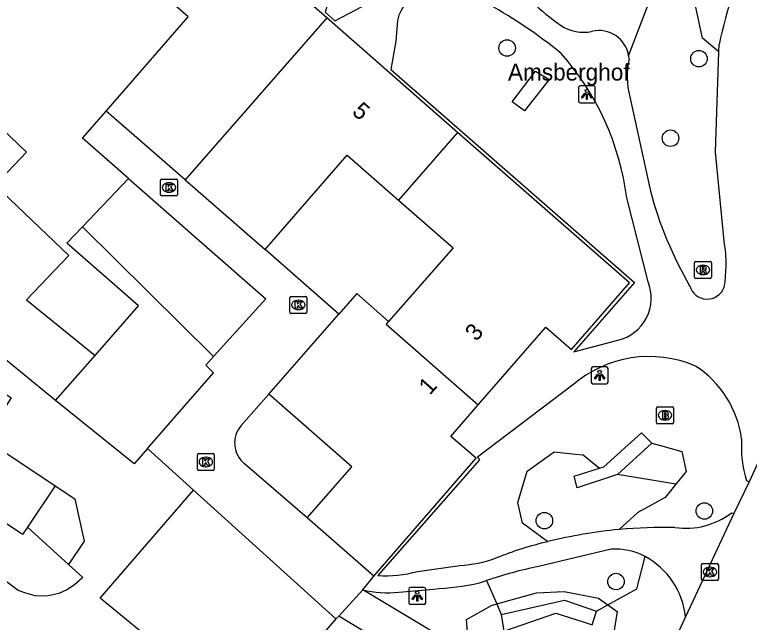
# Model space of a CAD drawing. Extents: x 160107 to 160928, y 382056 to 382918.
# Drawn here: x 160811.63 to 160855.17, y 382758.94 to 382794.93 of the extents above; entities that cross this region are included whole.
import ezdxf

# ---------------------------------------------------------------- set-up
doc = ezdxf.new("R2010")
doc.units = 0
for name, color, linetype in [('IMGEO_Boom', 7, 'Continuous'), ('IMGEO_Brandkraan', 7, 'Continuous'), ('IMGEO_Groenvoorziening', 7, 'Continuous'), ('IMGEO_Haag', 7, 'Continuous'), ('IMGEO_Kolk', 7, 'Continuous'), ('IMGEO_Lichtpunt', 7, 'Continuous'), ('IMGEO_Muur', 7, 'Continuous'), ('IMGEO_Openbare_ruimte_label', 7, 'Continuous'), ('IMGEO_Pand', 7, 'Continuous'), ('IMGEO_Pand_nummerreeks', 7, 'Continuous'), ('IMGEO_Rijbaan_lokaal_open', 7, 'Continuous'), ('IMGEO_Rioolput', 7, 'Continuous'), ('IMGEO_Voetpad_open', 7, 'Continuous')]:
    doc.layers.add(name, color=color, linetype=linetype)

msp = doc.modelspace()

# ---------------------------------------------------------------- linework, layer by layer
at = {"layer": 'IMGEO_Boom'}
for centre in [(160840.811, 382792.957), (160852.181, 382792.326), (160850.497, 382787.618), (160852.504, 382765.534), (160843.022, 382764.958), (160847.267, 382761.351)]:
    msp.add_circle(centre, 0.489, dxfattribs=at)
at = {"layer": 'IMGEO_Brandkraan'}
for p, q in [((160849.745, 382771.703), (160850.597, 382771.703)), ((160849.67, 382770.777), (160849.67, 382771.629)), ((160850.158, 382771.483), (160850.183, 382771.483)), ((160850.671, 382771.629), (160850.671, 382770.777)), ((160850.181, 382770.923), (160850.156, 382770.923)), ((160850.597, 382770.703), (160849.745, 382770.703))]:
    msp.add_line(p, q, dxfattribs=at)
for points in [[(160849.745, 382771.703), (160850.597, 382771.703)], [(160849.67, 382770.777), (160849.67, 382771.629)], [(160850.018, 382771.403), (160850.018, 382771.003), (160850.231, 382771.003)], [(160850.249, 382771.403), (160850.018, 382771.403)], [(160850.197, 382771.322), (160850.143, 382771.322), (160850.143, 382771.246)], [(160850.143, 382771.246), (160850.196, 382771.246)], [(160850.671, 382771.629), (160850.671, 382770.777)], [(160850.205, 382771.17), (160850.143, 382771.17), (160850.143, 382771.089)], [(160850.143, 382771.089), (160850.205, 382771.089)], [(160850.597, 382770.703), (160849.745, 382770.703)]]:
    msp.add_lwpolyline(points, dxfattribs=at)
for centre, radius, start, end in [((160849.747, 382771.627), 0.0765, 91.552, 178.448), ((160849.747, 382771.627), 0.0765, 91.552, 178.448), ((160850.595, 382771.627), 0.0765, 1.552, 88.448), ((160850.595, 382771.627), 0.0765, 1.552, 88.448), ((160850.198, 382771.284), 0.0379, 267.8285, 90.9355), ((160850.253, 382771.258), 0.145, 59.4692, 91.5367), ((160850.278, 382771.305), 0.0922, 285.5137, 58.1501), ((160850.206, 382771.129), 0.0404, 269.8759, 90.5077), ((160850.237, 382771.254), 0.251, 268.6676, 293.5347), ((160850.283, 382771.113), 0.105, 301.3115, 78.989), ((160849.747, 382770.779), 0.0765, 181.552, 268.448), ((160849.747, 382770.779), 0.0765, 181.552, 268.448), ((160850.595, 382770.779), 0.0765, 271.552, 358.448), ((160850.595, 382770.779), 0.0765, 271.552, 358.448)]:
    msp.add_arc(centre, radius, start, end, dxfattribs=at)
for centre, major_axis, ratio, start_param, end_param in [((160850.157, 382771.203), (-0.387, 0.002), 0.722429, 4.712389, 7.853982), ((160850.182, 382771.203), (-0.39, 0.002), 0.717154, 1.570796, 4.712389)]:
    msp.add_ellipse(centre, major_axis=major_axis, ratio=ratio, start_param=start_param, end_param=end_param, dxfattribs=at)
at = {"layer": 'IMGEO_Groenvoorziening'}
for points in [[(160848.016, 382792.502), (160849.48, 382796.37), (160851.324, 382802.631)], [(160853.365, 382792.729), (160852.387, 382793.551), (160851.065, 382799.698), (160851.324, 382802.631)], [(160849.389, 382769.558), (160849.902, 382769.415), (160851.165, 382769.064), (160851.431, 382767.867), (160850.818, 382767.113)], [(160843.225, 382763.715), (160841.729, 382764.802), (160841.442, 382766.038), (160842, 382767.891), (160843.603, 382769.035), (160844.864, 382768.899), (160845.315, 382768.85), (160846.279, 382768.07)], [(160850.818, 382767.113), (160847.345, 382767.702)], [(160850.818, 382767.113), (160850.185, 382766.335), (160848.553, 382765.446), (160847.448, 382764.44)], [(160846.776, 382759.973), (160848.494, 382760.92), (160848.992, 382762.832)], [(160839.589, 382761.416), (160840.195, 382760.026)], [(160840.195, 382760.026), (160842.556, 382760.686), (160844.194, 382760.761), (160846.222, 382760.37), (160846.776, 382759.973)], [(160846.776, 382759.973), (160847.339, 382759.569), (160847.037, 382757.717), (160845.999, 382756.926), (160844.715, 382756.721), (160843.747, 382757.168), (160842.277, 382757.056), (160840.713, 382756.74), (160839.295, 382756.787), (160838.536, 382757.391), (160838.406, 382759.104), (160839.894, 382759.942), (160840.195, 382760.026)], [(160840.195, 382760.026), (160840.467, 382759.401)], [(160846.103, 382759.602), (160846.776, 382759.973)]]:
    msp.add_lwpolyline(points, dxfattribs=at)
at = {"layer": 'IMGEO_Haag'}
for points in [[(160841.845, 382789.245), (160841.116, 382789.769), (160842.491, 382791.584), (160843.3, 382791.098), (160841.845, 382789.245)], [(160846.279, 382768.07), (160846.554, 382768.156), (160848.784, 382770.158), (160849.389, 382769.558)], [(160849.389, 382769.558), (160847.345, 382767.702)], [(160847.345, 382767.702), (160844.96, 382766.905), (160844.794, 382767.603), (160846.279, 382768.07)], [(160840.467, 382759.401), (160844.206, 382760.258), (160846.103, 382759.602)], [(160840.467, 382759.401), (160840.617, 382758.411), (160843.705, 382759.481), (160845.321, 382758.966), (160845.862, 382758.794), (160846.103, 382759.602)]]:
    msp.add_lwpolyline(points, dxfattribs=at)
at = {"layer": 'IMGEO_Kolk'}
for p, q in [((160820.349, 382785.194), (160821.201, 382785.194)), ((160820.274, 382784.268), (160820.274, 382785.12)), ((160820.762, 382784.974), (160820.787, 382784.974)), ((160821.275, 382785.12), (160821.275, 382784.268)), ((160820.785, 382784.414), (160820.76, 382784.414)), ((160821.201, 382784.194), (160820.349, 382784.194)), ((160828.012, 382778.24), (160828.864, 382778.24)), ((160827.937, 382777.314), (160827.937, 382778.166)), ((160828.425, 382778.02), (160828.45, 382778.02)), ((160828.938, 382778.166), (160828.938, 382777.314)), ((160828.448, 382777.46), (160828.423, 382777.46)), ((160828.864, 382777.24), (160828.012, 382777.24)), ((160822.455, 382768.011), (160822.455, 382768.863)), ((160822.53, 382768.937), (160823.382, 382768.937)), ((160822.943, 382768.717), (160822.968, 382768.717)), ((160823.456, 382768.863), (160823.456, 382768.011)), ((160823.382, 382767.937), (160822.53, 382767.937)), ((160822.966, 382768.157), (160822.941, 382768.157)), ((160852.332, 382761.493), (160852.332, 382762.345)), ((160852.407, 382762.419), (160853.259, 382762.419)), ((160852.82, 382762.199), (160852.845, 382762.199)), ((160853.333, 382762.345), (160853.333, 382761.493)), ((160853.259, 382761.419), (160852.407, 382761.419)), ((160852.843, 382761.639), (160852.818, 382761.639))]:
    msp.add_line(p, q, dxfattribs=at)
for points in [[(160820.349, 382785.194), (160821.201, 382785.194)], [(160820.274, 382784.268), (160820.274, 382785.12)], [(160820.595, 382784.894), (160820.718, 382784.894), (160820.718, 382784.743), (160820.848, 382784.894), (160821.012, 382784.894), (160820.866, 382784.743), (160821.019, 382784.494), (160820.867, 382784.494), (160820.782, 382784.658), (160820.718, 382784.591), (160820.718, 382784.494), (160820.595, 382784.494), (160820.595, 382784.894)], [(160821.275, 382785.12), (160821.275, 382784.268)], [(160821.201, 382784.194), (160820.349, 382784.194)], [(160828.012, 382778.24), (160828.864, 382778.24)], [(160827.937, 382777.314), (160827.937, 382778.166)], [(160828.258, 382777.94), (160828.381, 382777.94), (160828.381, 382777.789), (160828.511, 382777.94), (160828.675, 382777.94), (160828.529, 382777.789), (160828.682, 382777.54), (160828.53, 382777.54), (160828.445, 382777.704), (160828.381, 382777.637), (160828.381, 382777.54), (160828.258, 382777.54), (160828.258, 382777.94)], [(160828.938, 382778.166), (160828.938, 382777.314)], [(160828.864, 382777.24), (160828.012, 382777.24)], [(160822.455, 382768.011), (160822.455, 382768.863)], [(160822.53, 382768.937), (160823.382, 382768.937)], [(160822.776, 382768.637), (160822.899, 382768.637), (160822.899, 382768.486), (160823.029, 382768.637), (160823.193, 382768.637), (160823.047, 382768.486), (160823.2, 382768.237), (160823.048, 382768.237), (160822.963, 382768.401), (160822.899, 382768.334), (160822.899, 382768.237), (160822.776, 382768.237), (160822.776, 382768.637)], [(160823.456, 382768.863), (160823.456, 382768.011)], [(160823.382, 382767.937), (160822.53, 382767.937)], [(160852.332, 382761.493), (160852.332, 382762.345)], [(160852.407, 382762.419), (160853.259, 382762.419)], [(160852.653, 382762.119), (160852.776, 382762.119), (160852.776, 382761.968), (160852.906, 382762.119), (160853.07, 382762.119), (160852.924, 382761.968), (160853.077, 382761.719), (160852.925, 382761.719), (160852.84, 382761.883), (160852.776, 382761.816), (160852.776, 382761.719), (160852.653, 382761.719), (160852.653, 382762.119)], [(160853.333, 382762.345), (160853.333, 382761.493)], [(160853.259, 382761.419), (160852.407, 382761.419)]]:
    msp.add_lwpolyline(points, dxfattribs=at)
for centre, start, end in [((160820.351, 382785.118), 91.552, 178.448), ((160820.351, 382785.118), 91.552, 178.448), ((160821.199, 382785.118), 1.552, 88.448), ((160821.199, 382785.118), 1.552, 88.448), ((160820.351, 382784.27), 181.552, 268.448), ((160820.351, 382784.27), 181.552, 268.448), ((160821.199, 382784.27), 271.552, 358.448), ((160821.199, 382784.27), 271.552, 358.448), ((160828.014, 382778.164), 91.552, 178.448), ((160828.014, 382778.164), 91.552, 178.448), ((160828.862, 382778.164), 1.552, 88.448), ((160828.862, 382778.164), 1.552, 88.448), ((160828.014, 382777.316), 181.552, 268.448), ((160828.014, 382777.316), 181.552, 268.448), ((160828.862, 382777.316), 271.552, 358.448), ((160828.862, 382777.316), 271.552, 358.448), ((160822.532, 382768.861), 91.552, 178.448), ((160822.532, 382768.861), 91.552, 178.448), ((160823.38, 382768.861), 1.552, 88.448), ((160823.38, 382768.861), 1.552, 88.448), ((160822.532, 382768.013), 181.552, 268.448), ((160822.532, 382768.013), 181.552, 268.448), ((160823.38, 382768.013), 271.552, 358.448), ((160823.38, 382768.013), 271.552, 358.448), ((160852.409, 382762.343), 91.552, 178.448), ((160852.409, 382762.343), 91.552, 178.448), ((160853.257, 382762.343), 1.552, 88.448), ((160853.257, 382762.343), 1.552, 88.448), ((160852.409, 382761.495), 181.552, 268.448), ((160852.409, 382761.495), 181.552, 268.448), ((160853.257, 382761.495), 271.552, 358.448), ((160853.257, 382761.495), 271.552, 358.448)]:
    msp.add_arc(centre, 0.0765, start, end, dxfattribs=at)
for centre, major_axis, ratio, start_param, end_param in [((160820.761, 382784.694), (-0.387, 0.002), 0.722429, 4.712389, 7.853982), ((160820.786, 382784.694), (-0.39, 0.002), 0.717154, 1.570796, 4.712389), ((160828.424, 382777.74), (-0.387, 0.002), 0.722429, 4.712389, 7.853982), ((160828.449, 382777.74), (-0.39, 0.002), 0.717154, 1.570796, 4.712389), ((160822.942, 382768.437), (-0.387, 0.002), 0.722429, 4.712389, 7.853982), ((160822.967, 382768.437), (-0.39, 0.002), 0.717154, 1.570796, 4.712389), ((160852.819, 382761.919), (-0.387, 0.002), 0.722429, 4.712389, 7.853982), ((160852.844, 382761.919), (-0.39, 0.002), 0.717154, 1.570796, 4.712389)]:
    msp.add_ellipse(centre, major_axis=major_axis, ratio=ratio, start_param=start_param, end_param=end_param, dxfattribs=at)
at = {"layer": 'IMGEO_Lichtpunt'}
for p, q in [((160845.042, 382790.62), (160845.042, 382789.813)), ((160845.042, 382790.62), (160845.042, 382789.813)), ((160845.944, 382790.715), (160845.136, 382790.715)), ((160845.944, 382790.715), (160845.136, 382790.715)), ((160846.038, 382789.813), (160846.038, 382790.62)), ((160846.038, 382789.813), (160846.038, 382790.62)), ((160845.136, 382789.719), (160845.944, 382789.719)), ((160845.136, 382789.719), (160845.944, 382789.719)), ((160845.799, 382773.974), (160845.799, 382773.167)), ((160845.799, 382773.974), (160845.799, 382773.167)), ((160846.701, 382774.069), (160845.893, 382774.069)), ((160846.701, 382774.069), (160845.893, 382774.069)), ((160846.795, 382773.167), (160846.795, 382773.974)), ((160846.795, 382773.167), (160846.795, 382773.974)), ((160845.893, 382773.073), (160846.701, 382773.073)), ((160845.893, 382773.073), (160846.701, 382773.073)), ((160834.989, 382760.904), (160834.989, 382760.097)), ((160834.989, 382760.904), (160834.989, 382760.097)), ((160835.891, 382760.999), (160835.083, 382760.999)), ((160835.891, 382760.999), (160835.083, 382760.999)), ((160835.985, 382760.097), (160835.985, 382760.904)), ((160835.985, 382760.097), (160835.985, 382760.904)), ((160835.083, 382760.003), (160835.891, 382760.003)), ((160835.083, 382760.003), (160835.891, 382760.003))]:
    msp.add_line(p, q, dxfattribs=at)
for points in [[(160845.416, 382790.284), (160845.455, 382790.256), (160845.267, 382789.994), (160845.229, 382790.021), (160845.416, 382790.284)], [(160845.518, 382790.236), (160845.565, 382790.236), (160845.565, 382789.914), (160845.518, 382789.914), (160845.518, 382790.236)], [(160845.628, 382790.256), (160845.666, 382790.283), (160845.853, 382790.021), (160845.814, 382789.993), (160845.628, 382790.256)], [(160846.173, 382773.638), (160846.212, 382773.61), (160846.024, 382773.348), (160845.986, 382773.375), (160846.173, 382773.638)], [(160846.275, 382773.59), (160846.322, 382773.59), (160846.322, 382773.268), (160846.275, 382773.268), (160846.275, 382773.59)], [(160846.385, 382773.61), (160846.423, 382773.637), (160846.61, 382773.375), (160846.571, 382773.347), (160846.385, 382773.61)], [(160835.363, 382760.568), (160835.402, 382760.54), (160835.214, 382760.278), (160835.176, 382760.305), (160835.363, 382760.568)], [(160835.465, 382760.52), (160835.512, 382760.52), (160835.512, 382760.198), (160835.465, 382760.198), (160835.465, 382760.52)], [(160835.575, 382760.54), (160835.613, 382760.567), (160835.8, 382760.305), (160835.761, 382760.277), (160835.575, 382760.54)]]:
    msp.add_lwpolyline(points, dxfattribs=at)
for centre in [(160845.541, 382790.418), (160846.298, 382773.772), (160835.488, 382760.702)]:
    msp.add_circle(centre, 0.0994, dxfattribs=at)
for centre, start, end in [((160845.136, 382790.62), 90, 180), ((160845.136, 382790.62), 90, 180), ((160845.944, 382790.62), 0, 90), ((160845.944, 382790.62), 0, 90), ((160845.136, 382789.813), 180, 270), ((160845.136, 382789.813), 180, 270), ((160845.944, 382789.813), 270, 0), ((160845.944, 382789.813), 270, 360), ((160845.893, 382773.974), 90, 180), ((160845.893, 382773.974), 90, 180), ((160846.701, 382773.974), 0, 90), ((160846.701, 382773.974), 0, 90), ((160845.893, 382773.167), 180, 270), ((160845.893, 382773.167), 180, 270), ((160846.701, 382773.167), 270, 0), ((160846.701, 382773.167), 270, 360), ((160835.083, 382760.904), 90, 180), ((160835.083, 382760.904), 90, 180), ((160835.891, 382760.904), 0, 90), ((160835.891, 382760.904), 0, 90), ((160835.083, 382760.097), 180, 270), ((160835.083, 382760.097), 180, 270), ((160835.891, 382760.097), 270, 0), ((160835.891, 382760.097), 270, 360)]:
    msp.add_arc(centre, 0.0946, start, end, dxfattribs=at)
at = {"layer": 'IMGEO_Muur'}
for points in [[(160818.377, 382785.23), (160815.654, 382787.621), (160817.051, 382789.224)], [(160830.835, 382777.186), (160826.464, 382781.024)], [(160825.058, 382770.593), (160826.688, 382772.445)], [(160828.956, 382765.131), (160825.251, 382768.33)]]:
    msp.add_lwpolyline(points, dxfattribs=at)
msp.add_arc((160826.218, 382769.552), 1.558, 138.0887, 231.6606, dxfattribs=at)
at = {"layer": 'IMGEO_Pand'}
for points in [[(160817.051, 382789.224), (160819.022, 382791.486), (160819.678, 382792.24), (160821.912, 382794.804), (160818.654, 382797.641), (160822.175, 382801.683), (160822.666, 382801.256)], [(160830.12, 382794.741), (160822.666, 382801.256)], [(160830.12, 382794.741), (160821.733, 382785.145)], [(160837.876, 382787.962), (160830.12, 382794.741)], [(160809.416, 382789.747), (160807.398, 382787.633), (160808.005, 382787.053), (160809.928, 382789.068), (160812.317, 382786.788), (160810.458, 382784.84), (160814.83, 382780.668), (160812.321, 382778.04), (160816.387, 382774.746)], [(160821.733, 382785.145), (160817.051, 382789.224)], [(160837.876, 382787.962), (160834.37, 382783.95)], [(160839.104, 382771.818), (160843.112, 382776.416), (160844.623, 382775.099), (160848.068, 382779.054), (160837.876, 382787.962)], [(160826.464, 382781.024), (160828.818, 382783.726), (160831.325, 382786.604), (160834.37, 382783.95)], [(160815.639, 382782.36), (160818.377, 382785.23)], [(160818.377, 382785.23), (160822.547, 382781.568), (160826.502, 382778.095), (160823.406, 382774.679)], [(160821.733, 382785.145), (160826.464, 382781.024)], [(160834.37, 382783.95), (160837.607, 382781.129), (160835.201, 382778.379), (160833.788, 382776.764)], [(160816.387, 382774.746), (160818.964, 382777.68), (160814.725, 382781.402), (160815.639, 382782.36)], [(160823.406, 382774.679), (160815.639, 382782.36)], [(160814.052, 382772.086), (160809.871, 382775.473), (160809.161, 382776.067), (160805.278, 382779.217)], [(160833.788, 382776.764), (160831.906, 382778.41), (160830.835, 382777.186)], [(160803.934, 382777.206), (160808.098, 382774.438), (160811.416, 382772.229), (160809.837, 382769.801), (160814.018, 382767.021)], [(160826.688, 382772.445), (160830.835, 382777.186)], [(160833.788, 382776.764), (160833.64, 382776.596), (160839.104, 382771.818)], [(160814.052, 382772.086), (160816.387, 382774.746)], [(160819.506, 382769.239), (160823.405, 382773.715), (160822.952, 382774.178), (160823.406, 382774.679)], [(160828.956, 382765.131), (160831.599, 382768.149), (160826.688, 382772.445)], [(160812.391, 382764.573), (160812.096, 382764.13), (160812.003, 382764.206), (160800.414, 382771.91)], [(160819.506, 382769.239), (160818.703, 382768.317), (160814.052, 382772.086)], [(160832.906, 382761.671), (160838.975, 382768.654), (160837.479, 382769.954), (160839.104, 382771.818)], [(160814.018, 382767.021), (160812.391, 382764.573)], [(160814.018, 382767.021), (160815.182, 382766.247), (160815.752, 382763.745), (160814.82, 382762.363)], [(160823.532, 382754.755), (160816.684, 382760.369), (160822.22, 382766.766)], [(160822.22, 382766.766), (160830.665, 382759.141)], [(160832.906, 382761.671), (160828.956, 382765.131)], [(160814.82, 382762.363), (160815.667, 382761.592), (160815.176, 382761.153), (160814.707, 382760.862), (160814.238, 382760.635), (160813.538, 382760.494), (160812.84, 382760.503), (160812.291, 382760.657), (160811.827, 382760.832), (160811.114, 382761.348), (160810.578, 382761.848), (160806.342, 382764.664), (160804.701, 382762.196)], [(160812.391, 382764.573), (160814.82, 382762.363)], [(160830.665, 382759.141), (160825.504, 382753.138)]]:
    msp.add_lwpolyline(points, dxfattribs=at)
at = {"layer": 'IMGEO_Rijbaan_lokaal_open'}
for points in [[(160859.334, 382776.335), (160855.156, 382767.252)], [(160855.156, 382767.252), (160854.243, 382765.384)], [(160854.243, 382765.384), (160851.387, 382759.264)], [(160851.387, 382759.264), (160847.78, 382751.534)]]:
    msp.add_lwpolyline(points, dxfattribs=at)
at = {"layer": 'IMGEO_Rioolput'}
for p, q in [((160851.919, 382779.388), (160851.919, 382780.24)), ((160851.994, 382780.314), (160852.846, 382780.314)), ((160852.407, 382780.094), (160852.432, 382780.094)), ((160852.92, 382780.24), (160852.92, 382779.388)), ((160852.43, 382779.534), (160852.405, 382779.534)), ((160852.846, 382779.314), (160851.994, 382779.314))]:
    msp.add_line(p, q, dxfattribs=at)
for points in [[(160851.919, 382779.388), (160851.919, 382780.24)], [(160851.994, 382780.314), (160852.846, 382780.314)], [(160852.508, 382780.012), (160852.256, 382780.014), (160852.256, 382779.614)], [(160852.92, 382780.24), (160852.92, 382779.388)], [(160852.256, 382779.614), (160852.38, 382779.614), (160852.38, 382779.776), (160852.391, 382779.776)], [(160852.434, 382779.933), (160852.38, 382779.933), (160852.38, 382779.852)], [(160852.38, 382779.852), (160852.432, 382779.852)], [(160852.438, 382779.747), (160852.509, 382779.614), (160852.649, 382779.614), (160852.584, 382779.74)], [(160852.846, 382779.314), (160851.994, 382779.314)]]:
    msp.add_lwpolyline(points, dxfattribs=at)
for centre, radius, start, end in [((160851.996, 382780.238), 0.0765, 91.552, 178.448), ((160851.996, 382780.238), 0.0765, 91.552, 178.448), ((160852.507, 382779.902), 0.109, 350.3612, 89.416), ((160852.844, 382780.238), 0.0765, 1.552, 88.448), ((160852.844, 382780.238), 0.0765, 1.552, 88.448), ((160852.39, 382779.723), 0.0533, 26.0293, 88.6989), ((160852.416, 382780.041), 0.19, 274.7715, 282.9687), ((160852.44, 382779.837), 0.0964, 77.0061, 93.1865), ((160852.454, 382779.894), 0.0378, 276.6634, 79.6772), ((160852.505, 382779.902), 0.112, 277.5842, 350.9817), ((160852.489, 382779.687), 0.108, 29.5134, 73.7905), ((160851.996, 382779.39), 0.0765, 181.552, 268.448), ((160851.996, 382779.39), 0.0765, 181.552, 268.448), ((160852.844, 382779.39), 0.0765, 271.552, 358.448), ((160852.844, 382779.39), 0.0765, 271.552, 358.448)]:
    msp.add_arc(centre, radius, start, end, dxfattribs=at)
for centre, major_axis, ratio, start_param, end_param in [((160852.406, 382779.814), (-0.387, 0.002), 0.722429, 4.712389, 7.853982), ((160852.431, 382779.814), (-0.39, 0.002), 0.717154, 1.570796, 4.712389)]:
    msp.add_ellipse(centre, major_axis=major_axis, ratio=ratio, start_param=start_param, end_param=end_param, dxfattribs=at)
at = {"layer": 'IMGEO_Voetpad_open'}
for points in [[(160830.44, 382796.503), (160830.029, 382795.085), (160830.609, 382794.566), (160832.626, 382795.626)], [(160834.312, 382794.594), (160834.211, 382793.359), (160833.928, 382791.677), (160848.357, 382779.075), (160844.771, 382774.96), (160847.383, 382775.65)], [(160853.365, 382792.729), (160853.38, 382793.168)], [(160853.705, 382781.324), (160853.157, 382786.784), (160853.365, 382792.729)], [(160848.016, 382792.502), (160848.036, 382792.303)], [(160848.09, 382790.074), (160849.305, 382784.488)], [(160818.377, 382785.23), (160815.654, 382787.621), (160817.051, 382789.224)], [(160849.164, 382779.115), (160847.905, 382784.087)], [(160830.835, 382777.186), (160826.464, 382781.024)], [(160844.683, 382772.977), (160839.052, 382768.719), (160839.183, 382768.563), (160833.159, 382761.712)], [(160825.058, 382770.593), (160826.688, 382772.445)], [(160822.22, 382766.766), (160819.506, 382769.239)], [(160828.956, 382765.131), (160825.251, 382768.33)], [(160855.156, 382767.252), (160855.005, 382767.319)], [(160854.112, 382765.416), (160854.243, 382765.384)], [(160846.973, 382763.267), (160842.681, 382762.243)], [(160835.505, 382761.951), (160838.011, 382762.298)], [(160832.254, 382760.853), (160832.906, 382761.671)], [(160839.169, 382761.268), (160839.589, 382761.416)], [(160830.838, 382759.299), (160832.254, 382760.853)], [(160847.78, 382751.534), (160832.254, 382760.853)], [(160834.388, 382760.716), (160836.444, 382760.908)], [(160830.838, 382759.299), (160830.665, 382759.141)], [(160832.394, 382758.36), (160830.838, 382759.299)]]:
    msp.add_lwpolyline(points, dxfattribs=at)
for centre, radius, start, end in [((160878.164, 382788.105), 25.296, 153.9548, 168.4544), ((160851.565, 382805.22), 13.288, 216.4104, 235.1618), ((160836.421, 382794.178), 2.15, 101.7055, 168.8398), ((160825.413, 382769.842), 29.424, 50.7843, 60.8438), ((160845.333, 382796.278), 2.388, 235.329, 282.8798), ((160846.262, 382792.218), 1.777, 9.2079, 102.8971), ((160831.959, 382781.996), 16.083, 7.4715, 41.4355), ((160852.528, 382791.297), 4.603, 167.3715, 195.4041), ((160871.849, 382790.537), 23.342, 195.0198, 209.9865), ((160845.741, 382780.141), 8.052, 350.3714, 8.451), ((160846.784, 382778.148), 2.569, 283.4798, 22.1141), ((160852.668, 382779.162), 1.076, 195.7066, 339.985), ((160849.24, 382767.744), 6.939, 66.7835, 131.0487), ((160848.658, 382768.993), 6.107, 7.5743, 57.1036), ((160826.218, 382769.552), 1.558, 138.0887, 231.6606), ((160861.225, 382769.311), 6.531, 175.7229, 197.7584), ((160851.38, 382769.07), 4.562, 262.2082, 306.7799), ((160850.329, 382734.999), 29.582, 95.5883, 103.8947), ((160850.14, 382733.306), 31.251, 88.86, 94.9422), ((160848.496, 382741.655), 22.681, 103.4371, 111.5459), ((160847.249, 382759.644), 3.633, 61.3284, 94.3542), ((160837.503, 382770.066), 7.785, 273.7402, 290.0023), ((160846.786, 382758.764), 4.628, 6.2077, 61.5348), ((160847.847, 382736.733), 26.028, 101.449, 108.4992), ((160833.611, 382768.911), 7.213, 266.4093, 285.2246), ((160835.404, 382779.274), 18.395, 273.2411, 281.8105), ((160833.756, 382767.562), 6.875, 257.3799, 275.2736)]:
    msp.add_arc(centre, radius, start, end, dxfattribs=at)

# ---------------------------------------------------------------- texts
at = {"layer": 'IMGEO_Openbare_ruimte_label'}
msp.add_text('Amsberghof', height=1, dxfattribs=at).set_placement((160840.862, 382791.032))
at = {"layer": 'IMGEO_Pand_nummerreeks'}
for s, rotation, p in [('5', 318.6642, (160831.565, 382789.1)), ('3', 49.0856, (160838.983, 382775.536)), ('1', 48.6755, (160836.232, 382772.355))]:
    msp.add_text(s, height=1, rotation=rotation, dxfattribs=at).set_placement(p)

doc.saveas('drawing.dxf')
